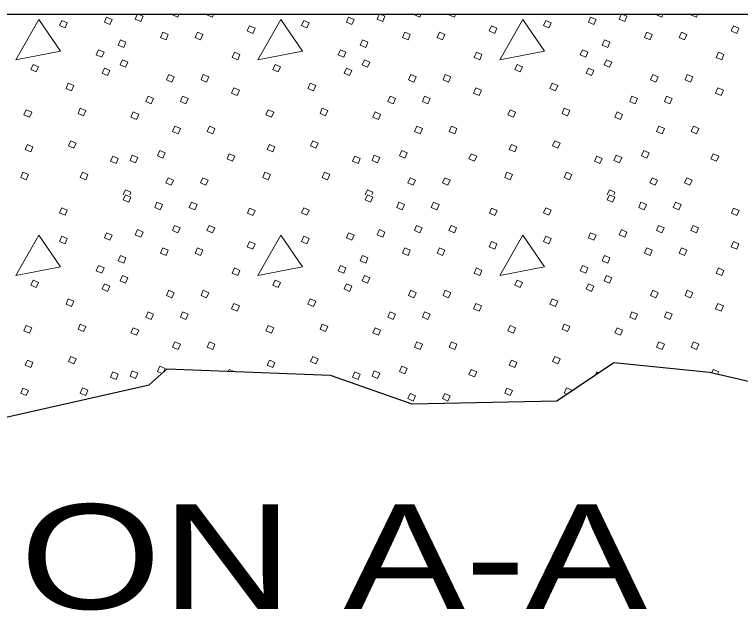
# Model space of a CAD drawing. Extents: x 1083.1 to 1117.1, y 697.4 to 741.4.
# Drawn here: x 1103.363 to 1105.026, y 728.583 to 729.949 of the extents above; entities that cross this region are included whole.
import ezdxf

# ---------------------------------------------------------------- set-up
doc = ezdxf.new("R2010")
doc.units = 0
doc.header["$LTSCALE"] = 0.062
doc.layers.add('1', color=7, linetype='Continuous', lineweight=13)

msp = doc.modelspace()

# ---------------------------------------------------------------- linework, layer by layer
at = {"layer": '1'}
for p, q in [((1103.61175, 729.53533), (1103.61675, 729.54675)), ((1104.16608, 729.53533), (1104.17108, 729.54675)), ((1104.72042, 729.53533), (1104.72542, 729.54675)), ((1103.85267, 729.13092), (1103.8545, 729.13517)), ((1103.8545, 729.13517), (1103.8655, 729.13042)), ((1104.69342, 729.12275), (1104.69642, 729.1295)), ((1104.69642, 729.1295), (1104.70075, 729.12758)), ((1104.96, 729.12783), (1104.96317, 729.13517))]:
    msp.add_line(p, q, dxfattribs=at)
at = {"layer": '1', "lineweight": 25}
for points in [[(1106.36717, 729.94858), (1100.89558, 729.94858), (1100.89692, 729.84967)], [(1101.62458, 729.22408), (1101.97392, 729.151), (1102.0795, 728.98983), (1102.445, 729.056), (1102.59108, 729.151), (1102.6885, 729.17308), (1103.06217, 729.1145), (1103.12725, 729.012), (1103.34642, 729.02658), (1103.67117, 729.09967), (1103.71192, 729.13642), (1104.08558, 729.12183), (1104.27242, 729.056), (1104.60525, 729.06325), (1104.73533, 729.151), (1104.95458, 729.12908), (1105.23883, 729.06325)]]:
    msp.add_lwpolyline(points, dxfattribs=at)
at = {"layer": '1'}
for points in [[(1103.57358, 729.94275), (1103.58608, 729.93733), (1103.58092, 729.9255), (1103.56842, 729.93092)], [(1104.12792, 729.94275), (1104.14042, 729.93733), (1104.13525, 729.9255), (1104.12275, 729.93092)], [(1104.68225, 729.94275), (1104.69475, 729.93733), (1104.68958, 729.9255), (1104.67708, 729.93092)], [(1103.418, 729.93733), (1103.36575, 729.84475), (1103.46808, 729.86475)], [(1103.47092, 729.93492), (1103.48342, 729.9295), (1103.47825, 729.91767), (1103.46575, 729.92308)], [(1103.97233, 729.93733), (1103.92008, 729.84475), (1104.02242, 729.86475)], [(1104.02525, 729.93492), (1104.03767, 729.9295), (1104.03258, 729.91767), (1104.02008, 729.92308)], [(1104.52667, 729.93733), (1104.47442, 729.84475), (1104.57667, 729.86475)], [(1104.5795, 729.93492), (1104.592, 729.9295), (1104.58683, 729.91767), (1104.57433, 729.92308)], [(1103.70242, 729.908), (1103.71492, 729.90258), (1103.70975, 729.89083), (1103.69725, 729.89625)], [(1103.78167, 729.908), (1103.79417, 729.90258), (1103.789, 729.89083), (1103.7765, 729.89625)], [(1103.901, 729.92267), (1103.9135, 729.91725), (1103.90833, 729.90542), (1103.89583, 729.91083)], [(1104.25675, 729.908), (1104.26925, 729.90258), (1104.26408, 729.89083), (1104.25158, 729.89625)], [(1104.336, 729.908), (1104.3485, 729.90258), (1104.34333, 729.89083), (1104.33083, 729.89625)], [(1104.45533, 729.92267), (1104.46783, 729.91725), (1104.46267, 729.90542), (1104.45017, 729.91083)], [(1104.81108, 729.908), (1104.82358, 729.90258), (1104.81842, 729.89083), (1104.80592, 729.89625)], [(1104.89033, 729.908), (1104.90283, 729.90258), (1104.89767, 729.89083), (1104.88517, 729.89625)], [(1105.00967, 729.92267), (1105.02217, 729.91725), (1105.017, 729.90542), (1105.0045, 729.91083)], [(1103.60542, 729.89042), (1103.61792, 729.885), (1103.61275, 729.87317), (1103.60025, 729.87858)], [(1104.15975, 729.89042), (1104.17225, 729.885), (1104.16708, 729.87317), (1104.15458, 729.87858)], [(1104.71408, 729.89042), (1104.72658, 729.885), (1104.72142, 729.87317), (1104.70892, 729.87858)], [(1103.55508, 729.86775), (1103.56758, 729.86233), (1103.56242, 729.8505), (1103.54992, 729.85592)], [(1103.86658, 729.86208), (1103.87908, 729.85667), (1103.87392, 729.84483), (1103.86142, 729.85025)], [(1104.10942, 729.86775), (1104.12192, 729.86233), (1104.11675, 729.8505), (1104.10425, 729.85592)], [(1104.42092, 729.86208), (1104.43342, 729.85667), (1104.42825, 729.84483), (1104.41575, 729.85025)], [(1104.66375, 729.86775), (1104.67625, 729.86233), (1104.67108, 729.8505), (1104.65858, 729.85592)], [(1104.97525, 729.86208), (1104.98775, 729.85667), (1104.98258, 729.84483), (1104.97008, 729.85025)], [(1103.60967, 729.84483), (1103.62217, 729.83942), (1103.617, 729.82758), (1103.6045, 729.833)], [(1104.164, 729.84483), (1104.1765, 729.83942), (1104.17133, 729.82758), (1104.15883, 729.833)], [(1104.71833, 729.84483), (1104.73083, 729.83942), (1104.72567, 729.82758), (1104.71317, 729.833)], [(1103.405, 729.83417), (1103.4175, 729.82875), (1103.41233, 729.81692), (1103.39983, 729.82233)], [(1103.56858, 729.82567), (1103.58108, 729.82025), (1103.57592, 729.80842), (1103.56342, 729.81383)], [(1103.95933, 729.83417), (1103.97183, 729.82875), (1103.96667, 729.81692), (1103.95417, 729.82233)], [(1104.12292, 729.82567), (1104.13542, 729.82025), (1104.13025, 729.80842), (1104.11775, 729.81383)], [(1104.51367, 729.83417), (1104.52617, 729.82875), (1104.521, 729.81692), (1104.5085, 729.82233)], [(1104.67725, 729.82567), (1104.68975, 729.82025), (1104.68458, 729.80842), (1104.67208, 729.81383)], [(1103.71583, 729.81083), (1103.72833, 729.80542), (1103.72317, 729.79358), (1103.71067, 729.799)], [(1103.79508, 729.81083), (1103.80758, 729.80542), (1103.80242, 729.79358), (1103.78992, 729.799)], [(1104.27017, 729.81083), (1104.28267, 729.80542), (1104.2775, 729.79358), (1104.265, 729.799)], [(1104.34942, 729.81083), (1104.36192, 729.80542), (1104.35675, 729.79358), (1104.34425, 729.799)], [(1104.8245, 729.81083), (1104.837, 729.80542), (1104.83183, 729.79358), (1104.81933, 729.799)], [(1104.90375, 729.81083), (1104.91617, 729.80542), (1104.91108, 729.79358), (1104.89858, 729.799)], [(1103.48575, 729.791), (1103.49825, 729.78558), (1103.49308, 729.77375), (1103.48058, 729.77917)], [(1104.04, 729.791), (1104.0525, 729.78558), (1104.04733, 729.77375), (1104.03483, 729.77917)], [(1104.59433, 729.791), (1104.60683, 729.78558), (1104.60167, 729.77375), (1104.58917, 729.77917)], [(1103.86517, 729.78033), (1103.87767, 729.77492), (1103.8725, 729.76308), (1103.86, 729.7685)], [(1104.4195, 729.78033), (1104.432, 729.77492), (1104.42683, 729.76308), (1104.41433, 729.7685)], [(1104.97383, 729.78033), (1104.98633, 729.77492), (1104.98117, 729.76308), (1104.96867, 729.7685)], [(1103.6685, 729.76125), (1103.681, 729.75583), (1103.67583, 729.74408), (1103.66333, 729.7495)], [(1103.74767, 729.76125), (1103.76017, 729.75583), (1103.755, 729.74408), (1103.7425, 729.7495)], [(1104.22275, 729.76125), (1104.23525, 729.75583), (1104.23008, 729.74408), (1104.21758, 729.7495)], [(1104.302, 729.76125), (1104.3145, 729.75583), (1104.30933, 729.74408), (1104.29683, 729.7495)], [(1104.77708, 729.76125), (1104.78958, 729.75583), (1104.78442, 729.74408), (1104.77192, 729.7495)], [(1104.85633, 729.76125), (1104.86883, 729.75583), (1104.86367, 729.74408), (1104.85117, 729.7495)], [(1103.38942, 729.73017), (1103.40192, 729.72475), (1103.39675, 729.71292), (1103.38425, 729.71833)], [(1103.51333, 729.73367), (1103.52583, 729.72825), (1103.52067, 729.71642), (1103.50817, 729.72183)], [(1103.6345, 729.72517), (1103.647, 729.71975), (1103.64183, 729.70792), (1103.62933, 729.71333)], [(1103.94375, 729.73017), (1103.95625, 729.72475), (1103.95108, 729.71292), (1103.93858, 729.71833)], [(1104.06767, 729.73367), (1104.08017, 729.72825), (1104.075, 729.71642), (1104.0625, 729.72183)], [(1104.18883, 729.72517), (1104.20133, 729.71975), (1104.19617, 729.70792), (1104.18367, 729.71333)], [(1104.49808, 729.73017), (1104.51058, 729.72475), (1104.50542, 729.71292), (1104.49292, 729.71833)], [(1104.622, 729.73367), (1104.6345, 729.72825), (1104.62933, 729.71642), (1104.61683, 729.72183)], [(1104.74308, 729.72517), (1104.75558, 729.71975), (1104.75042, 729.70792), (1104.738, 729.71333)], [(1103.73, 729.69258), (1103.7425, 729.68717), (1103.73733, 729.67533), (1103.72483, 729.68075)], [(1103.80925, 729.69258), (1103.82175, 729.68717), (1103.81658, 729.67533), (1103.80408, 729.68075)], [(1104.28433, 729.69258), (1104.29683, 729.68717), (1104.29167, 729.67533), (1104.27917, 729.68075)], [(1104.36358, 729.69258), (1104.37608, 729.68717), (1104.37092, 729.67533), (1104.35842, 729.68075)], [(1104.83867, 729.69258), (1104.85117, 729.68717), (1104.846, 729.67533), (1104.8335, 729.68075)], [(1104.91783, 729.69258), (1104.93033, 729.68717), (1104.92517, 729.67533), (1104.91267, 729.68075)], [(1103.49142, 729.65933), (1103.50392, 729.65392), (1103.49875, 729.64208), (1103.48625, 729.6475)], [(1104.04567, 729.65933), (1104.05817, 729.65392), (1104.053, 729.64208), (1104.0405, 729.6475)], [(1104.6, 729.65933), (1104.6125, 729.65392), (1104.60733, 729.64208), (1104.59483, 729.6475)], [(1103.39233, 729.651), (1103.40483, 729.64558), (1103.39967, 729.63375), (1103.38717, 729.63917)], [(1103.94667, 729.651), (1103.95917, 729.64558), (1103.954, 729.63375), (1103.9415, 729.63917)], [(1104.501, 729.651), (1104.5135, 729.64558), (1104.50833, 729.63375), (1104.49583, 729.63917)], [(1103.63233, 729.626), (1103.64483, 729.62058), (1103.63967, 729.60883), (1103.62717, 729.61417)], [(1103.69533, 729.63667), (1103.70783, 729.63125), (1103.70267, 729.61942), (1103.69017, 729.62483)], [(1103.8545, 729.62958), (1103.867, 729.62417), (1103.86183, 729.61242), (1103.84942, 729.61775)], [(1104.18667, 729.626), (1104.19917, 729.62058), (1104.194, 729.60883), (1104.1815, 729.61417)], [(1104.24967, 729.63667), (1104.26217, 729.63125), (1104.257, 729.61942), (1104.2445, 729.62483)], [(1104.40883, 729.62958), (1104.42133, 729.62417), (1104.41617, 729.61242), (1104.40367, 729.61775)], [(1104.74092, 729.626), (1104.75342, 729.62058), (1104.74825, 729.60883), (1104.73583, 729.61417)], [(1104.804, 729.63667), (1104.8165, 729.63125), (1104.81133, 729.61942), (1104.79883, 729.62483)], [(1104.96317, 729.62958), (1104.97567, 729.62417), (1104.9705, 729.61242), (1104.958, 729.61775)], [(1103.58775, 729.62392), (1103.60025, 729.6185), (1103.59508, 729.60675), (1103.58258, 729.61208)], [(1104.14208, 729.62392), (1104.15458, 729.6185), (1104.14942, 729.60675), (1104.13692, 729.61208)], [(1104.69642, 729.62392), (1104.70892, 729.6185), (1104.70375, 729.60675), (1104.69125, 729.61208)], [(1103.38192, 729.58692), (1103.39442, 729.5815), (1103.38925, 729.56967), (1103.37675, 729.57508)], [(1103.51825, 729.58717), (1103.53075, 729.58175), (1103.52558, 729.56992), (1103.51308, 729.57533)], [(1103.93625, 729.58692), (1103.94875, 729.5815), (1103.94358, 729.56967), (1103.93108, 729.57508)], [(1104.07258, 729.58717), (1104.08508, 729.58175), (1104.07992, 729.56992), (1104.06742, 729.57533)], [(1104.49058, 729.58692), (1104.50308, 729.5815), (1104.49792, 729.56967), (1104.48542, 729.57508)], [(1104.62692, 729.58717), (1104.63942, 729.58175), (1104.63425, 729.56992), (1104.62175, 729.57533)], [(1103.71442, 729.57442), (1103.72692, 729.569), (1103.72175, 729.55717), (1103.70925, 729.56258)], [(1103.79367, 729.57442), (1103.80617, 729.569), (1103.801, 729.55717), (1103.7885, 729.56258)], [(1104.26875, 729.57442), (1104.28125, 729.569), (1104.27608, 729.55717), (1104.26358, 729.56258)], [(1104.348, 729.57442), (1104.3605, 729.569), (1104.35533, 729.55717), (1104.34283, 729.56258)], [(1104.82308, 729.57442), (1104.83558, 729.569), (1104.83042, 729.55717), (1104.81792, 729.56258)], [(1104.90233, 729.57442), (1104.91475, 729.569), (1104.90967, 729.55717), (1104.89717, 729.56258)], [(1103.61675, 729.53533), (1103.62925, 729.52992), (1103.62408, 729.51808), (1103.61158, 729.5235)], [(1104.17108, 729.53533), (1104.18358, 729.52992), (1104.17842, 729.51808), (1104.16592, 729.5235)], [(1104.72542, 729.53533), (1104.73783, 729.52992), (1104.73275, 729.51808), (1104.72025, 729.5235)], [(1103.68892, 729.51833), (1103.70142, 729.51292), (1103.69625, 729.50108), (1103.68375, 729.5065)], [(1103.76817, 729.51833), (1103.78067, 729.51292), (1103.7755, 729.50108), (1103.763, 729.5065)], [(1104.24325, 729.51833), (1104.25575, 729.51292), (1104.25058, 729.50108), (1104.23808, 729.5065)], [(1104.3225, 729.51833), (1104.335, 729.51292), (1104.32983, 729.50108), (1104.31733, 729.5065)], [(1104.79758, 729.51833), (1104.81008, 729.51292), (1104.80492, 729.50108), (1104.79242, 729.5065)], [(1104.87683, 729.51833), (1104.88933, 729.51292), (1104.88417, 729.50108), (1104.87167, 729.5065)], [(1103.47092, 729.50558), (1103.48342, 729.50017), (1103.47825, 729.48833), (1103.46575, 729.49375)], [(1103.90125, 729.50492), (1103.91375, 729.4995), (1103.90858, 729.48767), (1103.89608, 729.49308)], [(1104.02525, 729.50558), (1104.03767, 729.50017), (1104.03258, 729.48833), (1104.02008, 729.49375)], [(1104.45558, 729.50492), (1104.46808, 729.4995), (1104.46292, 729.48767), (1104.45042, 729.49308)], [(1104.5795, 729.50558), (1104.592, 729.50017), (1104.58683, 729.48833), (1104.57433, 729.49375)], [(1105.00992, 729.50492), (1105.02242, 729.4995), (1105.01725, 729.48767), (1105.00475, 729.49308)], [(1103.72933, 729.46533), (1103.74183, 729.45992), (1103.73667, 729.44808), (1103.72417, 729.4535)], [(1103.80858, 729.46533), (1103.82108, 729.45992), (1103.81592, 729.44808), (1103.80342, 729.4535)], [(1104.28367, 729.46533), (1104.29617, 729.45992), (1104.291, 729.44808), (1104.2785, 729.4535)], [(1104.36292, 729.46533), (1104.37542, 729.45992), (1104.37025, 729.44808), (1104.35775, 729.4535)], [(1104.838, 729.46533), (1104.8505, 729.45992), (1104.84533, 729.44808), (1104.83283, 729.4535)], [(1104.91717, 729.46533), (1104.92967, 729.45992), (1104.9245, 729.44808), (1104.912, 729.4535)], [(1103.418, 729.44292), (1103.36575, 729.35025), (1103.46808, 729.37025)], [(1103.57358, 729.44833), (1103.58608, 729.44292), (1103.58092, 729.43108), (1103.56842, 729.4365)], [(1103.64442, 729.45542), (1103.65692, 729.45), (1103.65175, 729.43817), (1103.63925, 729.44358)], [(1103.97233, 729.44292), (1103.92008, 729.35025), (1104.02242, 729.37025)], [(1104.12792, 729.44833), (1104.14042, 729.44292), (1104.13525, 729.43108), (1104.12275, 729.4365)], [(1104.19875, 729.45542), (1104.21117, 729.45), (1104.20608, 729.43817), (1104.19358, 729.44358)], [(1104.52667, 729.44292), (1104.47442, 729.35025), (1104.57667, 729.37025)], [(1104.68225, 729.44833), (1104.69475, 729.44292), (1104.68958, 729.43108), (1104.67708, 729.4365)], [(1104.753, 729.45542), (1104.7655, 729.45), (1104.76033, 729.43817), (1104.74783, 729.44358)], [(1103.47092, 729.4405), (1103.48342, 729.43508), (1103.47825, 729.42325), (1103.46575, 729.42867)], [(1103.901, 729.42825), (1103.9135, 729.42283), (1103.90833, 729.411), (1103.89583, 729.41642)], [(1104.02525, 729.4405), (1104.03767, 729.43508), (1104.03258, 729.42325), (1104.02008, 729.42867)], [(1104.45533, 729.42825), (1104.46783, 729.42283), (1104.46267, 729.411), (1104.45017, 729.41642)], [(1104.5795, 729.4405), (1104.592, 729.43508), (1104.58683, 729.42325), (1104.57433, 729.42867)], [(1105.00967, 729.42825), (1105.02217, 729.42283), (1105.017, 729.411), (1105.0045, 729.41642)], [(1103.70242, 729.41358), (1103.71492, 729.40817), (1103.70975, 729.39633), (1103.69725, 729.40175)], [(1103.78167, 729.41358), (1103.79417, 729.40817), (1103.789, 729.39633), (1103.7765, 729.40175)], [(1104.25675, 729.41358), (1104.26925, 729.40817), (1104.26408, 729.39633), (1104.25158, 729.40175)], [(1104.336, 729.41358), (1104.3485, 729.40817), (1104.34333, 729.39633), (1104.33083, 729.40175)], [(1104.81108, 729.41358), (1104.82358, 729.40817), (1104.81842, 729.39633), (1104.80592, 729.40175)], [(1104.89033, 729.41358), (1104.90283, 729.40817), (1104.89767, 729.39633), (1104.88517, 729.40175)], [(1103.60542, 729.39592), (1103.61792, 729.3905), (1103.61275, 729.37867), (1103.60025, 729.38408)], [(1104.15975, 729.39592), (1104.17225, 729.3905), (1104.16708, 729.37867), (1104.15458, 729.38408)], [(1104.71408, 729.39592), (1104.72658, 729.3905), (1104.72142, 729.37867), (1104.70892, 729.38408)], [(1103.55508, 729.37325), (1103.56758, 729.36783), (1103.56242, 729.356), (1103.54992, 729.36142)], [(1103.86658, 729.36758), (1103.87908, 729.36217), (1103.87392, 729.35033), (1103.86142, 729.35575)], [(1104.10942, 729.37325), (1104.12192, 729.36783), (1104.11675, 729.356), (1104.10425, 729.36142)], [(1104.42092, 729.36758), (1104.43342, 729.36217), (1104.42825, 729.35033), (1104.41575, 729.35575)], [(1104.66375, 729.37325), (1104.67625, 729.36783), (1104.67108, 729.356), (1104.65858, 729.36142)], [(1104.97525, 729.36758), (1104.98775, 729.36217), (1104.98258, 729.35033), (1104.97008, 729.35575)], [(1103.60967, 729.35033), (1103.62217, 729.34492), (1103.617, 729.33308), (1103.6045, 729.3385)], [(1104.164, 729.35033), (1104.1765, 729.34492), (1104.17133, 729.33308), (1104.15883, 729.3385)], [(1104.71833, 729.35033), (1104.73083, 729.34492), (1104.72567, 729.33308), (1104.71317, 729.3385)], [(1103.405, 729.33967), (1103.4175, 729.33425), (1103.41233, 729.3225), (1103.39983, 729.32783)], [(1103.56858, 729.33117), (1103.58108, 729.32583), (1103.57592, 729.314), (1103.56342, 729.31942)], [(1103.95933, 729.33967), (1103.97183, 729.33425), (1103.96667, 729.3225), (1103.95417, 729.32783)], [(1104.12292, 729.33117), (1104.13542, 729.32583), (1104.13025, 729.314), (1104.11775, 729.31942)], [(1104.51367, 729.33967), (1104.52617, 729.33425), (1104.521, 729.3225), (1104.5085, 729.32783)], [(1104.67725, 729.33117), (1104.68975, 729.32583), (1104.68458, 729.314), (1104.67208, 729.31942)], [(1103.71583, 729.31642), (1103.72833, 729.311), (1103.72317, 729.29917), (1103.71067, 729.30458)], [(1103.79508, 729.31642), (1103.80758, 729.311), (1103.80242, 729.29917), (1103.78992, 729.30458)], [(1104.27017, 729.31642), (1104.28267, 729.311), (1104.2775, 729.29917), (1104.265, 729.30458)], [(1104.34942, 729.31642), (1104.36192, 729.311), (1104.35675, 729.29917), (1104.34425, 729.30458)], [(1104.8245, 729.31642), (1104.837, 729.311), (1104.83183, 729.29917), (1104.81933, 729.30458)], [(1104.90375, 729.31642), (1104.91617, 729.311), (1104.91108, 729.29917), (1104.89858, 729.30458)], [(1103.48575, 729.29658), (1103.49825, 729.29117), (1103.49308, 729.27933), (1103.48058, 729.28475)], [(1104.04, 729.29658), (1104.0525, 729.29117), (1104.04733, 729.27933), (1104.03483, 729.28475)], [(1104.59433, 729.29658), (1104.60683, 729.29117), (1104.60167, 729.27933), (1104.58917, 729.28475)], [(1103.86517, 729.28592), (1103.87767, 729.2805), (1103.8725, 729.26867), (1103.86, 729.27408)], [(1104.4195, 729.28592), (1104.432, 729.2805), (1104.42683, 729.26867), (1104.41433, 729.27408)], [(1104.97383, 729.28592), (1104.98633, 729.2805), (1104.98117, 729.26867), (1104.96867, 729.27408)], [(1103.6685, 729.26683), (1103.681, 729.26142), (1103.67583, 729.24958), (1103.66333, 729.255)], [(1103.74767, 729.26683), (1103.76017, 729.26142), (1103.755, 729.24958), (1103.7425, 729.255)], [(1104.22275, 729.26683), (1104.23525, 729.26142), (1104.23008, 729.24958), (1104.21758, 729.255)], [(1104.302, 729.26683), (1104.3145, 729.26142), (1104.30933, 729.24958), (1104.29683, 729.255)], [(1104.77708, 729.26683), (1104.78958, 729.26142), (1104.78442, 729.24958), (1104.77192, 729.255)], [(1104.85633, 729.26683), (1104.86883, 729.26142), (1104.86367, 729.24958), (1104.85117, 729.255)], [(1103.38942, 729.23567), (1103.40192, 729.23025), (1103.39675, 729.21842), (1103.38425, 729.22383)], [(1103.51333, 729.23917), (1103.52583, 729.23375), (1103.52067, 729.22192), (1103.50817, 729.22733)], [(1103.6345, 729.23067), (1103.647, 729.22525), (1103.64183, 729.21342), (1103.62933, 729.21883)], [(1103.94375, 729.23567), (1103.95625, 729.23025), (1103.95108, 729.21842), (1103.93858, 729.22383)], [(1104.06767, 729.23917), (1104.08017, 729.23375), (1104.075, 729.22192), (1104.0625, 729.22733)], [(1104.18883, 729.23067), (1104.20133, 729.22525), (1104.19617, 729.21342), (1104.18367, 729.21883)], [(1104.49808, 729.23567), (1104.51058, 729.23025), (1104.50542, 729.21842), (1104.49292, 729.22383)], [(1104.622, 729.23917), (1104.6345, 729.23375), (1104.62933, 729.22192), (1104.61683, 729.22733)], [(1104.74308, 729.23067), (1104.75558, 729.22525), (1104.75042, 729.21342), (1104.738, 729.21883)], [(1103.73, 729.19808), (1103.7425, 729.19267), (1103.73733, 729.18092), (1103.72483, 729.18625)], [(1103.80925, 729.19808), (1103.82175, 729.19267), (1103.81658, 729.18092), (1103.80408, 729.18625)], [(1104.28433, 729.19808), (1104.29683, 729.19267), (1104.29167, 729.18092), (1104.27917, 729.18625)], [(1104.36358, 729.19808), (1104.37608, 729.19267), (1104.37092, 729.18092), (1104.35842, 729.18625)], [(1104.83867, 729.19808), (1104.85117, 729.19267), (1104.846, 729.18092), (1104.8335, 729.18625)], [(1104.91783, 729.19808), (1104.93033, 729.19267), (1104.92517, 729.18092), (1104.91267, 729.18625)], [(1103.49142, 729.16492), (1103.50392, 729.1595), (1103.49875, 729.14767), (1103.48625, 729.15308)], [(1104.04567, 729.16492), (1104.05817, 729.1595), (1104.053, 729.14767), (1104.0405, 729.15308)], [(1104.6, 729.16492), (1104.6125, 729.1595), (1104.60733, 729.14767), (1104.59483, 729.15308)], [(1103.39233, 729.15658), (1103.40483, 729.15117), (1103.39967, 729.13933), (1103.38717, 729.14475)], [(1103.94667, 729.15658), (1103.95917, 729.15117), (1103.954, 729.13933), (1103.9415, 729.14475)], [(1104.501, 729.15658), (1104.5135, 729.15117), (1104.50833, 729.13933), (1104.49583, 729.14475)], [(1103.58775, 729.1295), (1103.60025, 729.12408), (1103.59508, 729.11225), (1103.58258, 729.11767)], [(1103.63233, 729.13158), (1103.64483, 729.12617), (1103.63967, 729.11433), (1103.62717, 729.11975)], [(1104.14208, 729.1295), (1104.15458, 729.12408), (1104.14942, 729.11225), (1104.13692, 729.11767)], [(1104.18667, 729.13158), (1104.19917, 729.12617), (1104.194, 729.11433), (1104.1815, 729.11975)], [(1104.24967, 729.14225), (1104.26217, 729.13683), (1104.257, 729.125), (1104.2445, 729.13042)], [(1104.40883, 729.13517), (1104.42133, 729.12975), (1104.41617, 729.11792), (1104.40367, 729.12333)], [(1103.51825, 729.09267), (1103.53075, 729.08725), (1103.52558, 729.07542), (1103.51308, 729.08083)], [(1103.38192, 729.09242), (1103.39442, 729.087), (1103.38925, 729.07517), (1103.37675, 729.08058)], [(1104.26875, 729.07992), (1104.28125, 729.0745), (1104.27608, 729.06267), (1104.26358, 729.06808)], [(1104.348, 729.07992), (1104.3605, 729.0745), (1104.35533, 729.06267), (1104.34283, 729.06808)], [(1104.49058, 729.09242), (1104.50308, 729.087), (1104.49792, 729.07517), (1104.48542, 729.08058)]]:
    msp.add_lwpolyline(points, close=True, dxfattribs=at)
for points in [[(1103.64725, 729.94858), (1103.65692, 729.94442), (1103.65175, 729.93258), (1103.63925, 729.938), (1103.64383, 729.94858)], [(1103.73933, 729.94858), (1103.73667, 729.9425), (1103.72417, 729.94792), (1103.7245, 729.94858)], [(1103.81858, 729.94858), (1103.81592, 729.9425), (1103.80342, 729.94792), (1103.80367, 729.94858)], [(1104.2015, 729.94858), (1104.21117, 729.94442), (1104.20608, 729.93258), (1104.19358, 729.938), (1104.19817, 729.94858)], [(1104.29367, 729.94858), (1104.291, 729.9425), (1104.2785, 729.94792), (1104.27883, 729.94858)], [(1104.37292, 729.94858), (1104.37025, 729.9425), (1104.35775, 729.94792), (1104.358, 729.94858)], [(1104.75583, 729.94858), (1104.7655, 729.94442), (1104.76033, 729.93258), (1104.74783, 729.938), (1104.7525, 729.94858)], [(1104.848, 729.94858), (1104.84533, 729.9425), (1104.83283, 729.94792), (1104.83317, 729.94858)], [(1104.92717, 729.94858), (1104.9245, 729.9425), (1104.912, 729.94792), (1104.91233, 729.94858)], [(1103.61675, 729.54675), (1103.62925, 729.54133), (1103.62667, 729.53533)], [(1104.17108, 729.54675), (1104.18358, 729.54133), (1104.181, 729.53533)], [(1104.72542, 729.54675), (1104.73783, 729.54133), (1104.73533, 729.53533)], [(1103.70042, 729.126), (1103.69017, 729.13042), (1103.69533, 729.14225)], [(1103.69533, 729.14225), (1103.70783, 729.13683), (1103.70492, 729.13008)], [(1104.96317, 729.13517), (1104.97567, 729.12975), (1104.9735, 729.12475)], [(1104.62758, 729.07833), (1104.62175, 729.08083), (1104.62692, 729.09267)], [(1104.62692, 729.09267), (1104.63942, 729.08725), (1104.63883, 729.08592)]]:
    msp.add_lwpolyline(points, dxfattribs=at)

# ---------------------------------------------------------------- texts
at = {"layer": '1', "width": 1.3}
msp.add_text('SECTION A-A', height=0.24, dxfattribs=at).set_placement((1102.14592, 728.58592))

doc.saveas('drawing.dxf')
